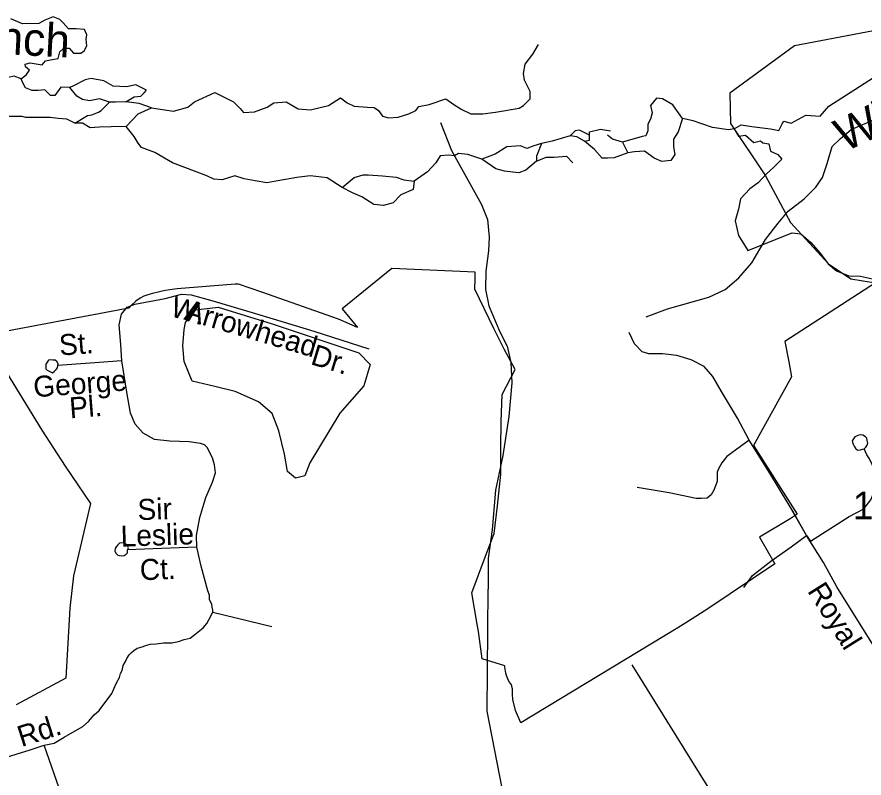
# Model space of a CAD drawing. Extents: x 2093524 to 2270757, y 289120 to 570408.
# Drawn here: x 2192040 to 2195871, y 454769 to 458213 of the extents above; entities that cross this region are included whole.
import ezdxf

# ---------------------------------------------------------------- set-up
doc = ezdxf.new("R2010")
doc.units = 0
for name, color, linetype in [('Exist Boundary Political City Limit New', 7, 'Continuous'), ('Exist Hydrographic Creek Single Shore', 7, 'Continuous'), ('Exist Hydrographic Creek Single Shore Label', 7, 'Continuous'), ('Exist Hydrographic Lake Shore', 7, 'Continuous'), ('Exist Hydrographic Misc Water Feature', 7, 'Continuous'), ('Exist Road Non-System Type 51', 7, 'Continuous'), ('Exist Road Non-System Type 51 Label', 7, 'Continuous'), ('Exist Road Secondary Type 51 Attributed', 7, 'Continuous'), ('Exist Road Secondary Type 51 Label', 7, 'Continuous'), ('Exist Road Secondary Type 51 Number Label', 7, 'Continuous'), ('Exist Utilities Telephone Line', 7, 'Continuous'), ('Map Preparation Boundary City Limit Buffer Line', 7, 'Continuous')]:
    doc.layers.add(name, color=color, linetype=linetype)

msp = doc.modelspace()

# ---------------------------------------------------------------- linework, layer by layer
at = {"layer": 'Exist Boundary Political City Limit New'}
for points in [[(2195914.5, 458150.9), (2195557.5, 458081.9), (2195265, 457868.2), (2195267.8, 457730.5), (2195426, 457493.8), (2195539, 457283.4), (2195710.2, 457095.8), (2195811.5, 457028.9), (2195923.5, 457009.8), (2195513.8, 456744.7), (2195530.5, 456652), (2195542.8, 456585.4), (2195372, 456273.5), (2195569.5, 455963.5), (2195537, 455942.3), (2195399.2, 455859.4), (2195468.2, 455738.1), (2195165.2, 455534.6), (2195077.5, 455478.7), (2195029, 455449), (2194319.5, 455018.8)], [(2194319.5, 455018.8), (2194295.5, 455074.5), (2194283.5, 455124.5), (2194281.5, 455148.3), (2194281, 455161.2), (2194281, 455167.1), (2194281.5, 455172.3), (2194279.8, 455177.8), (2194278.5, 455184.7), (2194277.8, 455188.1), (2194276.5, 455190.8), (2194268, 455202.7), (2194261.8, 455213.8), (2194254, 455232.9), (2194251.2, 455244.3), (2194246.5, 455270.8), (2194246.2, 455276.7), (2194144, 455309.3), (2194127.5, 455432.8), (2194121.8, 455465.8), (2194097, 455607.3), (2194160, 455772.8), (2194197.8, 455876.2), (2194212.8, 456000.2), (2194226, 456115), (2194229.2, 456143.2), (2194229, 456149.3), (2194228.2, 456223.2), (2194228, 456241.9), (2194228.8, 456287.1), (2194230, 456359.1), (2194230.8, 456381.9), (2194235.2, 456505.3), (2194292.8, 456618.4), (2194244.2, 456710.4), (2194196.8, 456803.3), (2194111, 456981.2), (2194112.2, 457028.1), (2194113.2, 457059), (2193735, 457074.8), (2193510.5, 456892.9), (2193580.2, 456808.1), (2193494, 456845.6), (2193148.2, 456967.1), (2193042.5, 457004.8), (2193026.8, 457003.6), (2192765.2, 456982.9), (2192732, 456978.7), (2192712.2, 456975.2), (2192696.2, 456972.2), (2192678.8, 456968.2), (2192652.5, 456961.3), (2192631.5, 456955.7), (2192613.8, 456949.4), (2192597, 456940.9), (2192578.2, 456927.8), (2192558.5, 456908.6), (2192546.5, 456895), (2191889.2, 456772.2), (2192152.2, 456343.8), (2192258.5, 456181), (2192373.2, 456011.4), (2192296.2, 455684.8), (2192280, 455537.8), (2192260.5, 455221.6), (2192036.2, 455100.4)]]:
    msp.add_lwpolyline(points, dxfattribs=at)
at = {"layer": 'Exist Hydrographic Creek Single Shore'}
msp.add_line((2194779.4, 457647), (2194803.1, 457598.3), dxfattribs=at)
for points in [[(2192058.9, 457933.6), (2192083.9, 457953.1), (2192096.4, 457972.6), (2192078.3, 457987.9), (2192077, 457999.1), (2192099.2, 458006), (2192153.5, 457996.3), (2192168.8, 458014.4), (2192192.5, 458018.5), (2192225.9, 458025.5), (2192230, 458036.6), (2192234.2, 458056.1), (2192252.3, 458071.4), (2192276, 458071.4), (2192295.4, 458049.2), (2192328.8, 458049.2), (2192344.1, 458060.3), (2192356.7, 458082.5), (2192353.9, 458113.2), (2192356.7, 458132.6), (2192345.5, 458156.3), (2192308, 458159.1), (2192273.2, 458159.1), (2192249.5, 458186.9), (2192234.2, 458202.2), (2192203.6, 458213.4), (2192166, 458199.4), (2192139.6, 458184.1), (2192065.8, 458182.7), (2192054.7, 458186.9), (2192012.9, 458205)], [(2192843.7, 457829.3), (2192935.6, 457871), (2193019.1, 457829.3), (2193049.7, 457798.7), (2193065, 457780.6), (2193115.1, 457783.4), (2193172.1, 457805.6), (2193202.7, 457825.1), (2193257, 457829.3), (2193311.3, 457797.3), (2193368.3, 457793.1), (2193449.1, 457812.6), (2193503.3, 457847.4), (2193533.9, 457825.1), (2193564.6, 457809.8), (2193625.8, 457805.6), (2193656.4, 457802.8), (2193675.9, 457790.3), (2193694, 457763.9), (2193720.4, 457756.9), (2193763.6, 457759.7), (2193812.3, 457775), (2193844.3, 457790.3), (2193858.2, 457808.4), (2193904.1, 457816.8), (2193979.3, 457843.2), (2194016.8, 457816.8), (2194051.6, 457794.5), (2194093.4, 457775), (2194147.6, 457775), (2194204.7, 457782), (2194311.8, 457800.1), (2194331.3, 457812.6), (2194361.9, 457843.2), (2194361.9, 457876.6), (2194335.5, 457926.7), (2194331.3, 457957.3), (2194338.3, 457999.1), (2194373.1, 458045), (2194399.5, 458088.1)], [(2192058.9, 457933.6), (2192028.2, 457944.8), (2192001.8, 457939.2), (2191962.8, 457935), (2191925.3, 457923.9), (2191905.8, 457884.9), (2191862.6, 457861.3), (2191794.5, 457865.5), (2191756.9, 457868.2), (2191672, 457839), (2191626.1, 457801.4), (2191599.6, 457777.8), (2191512, 457773.6), (2191477.2, 457773.6), (2191442.4, 457784.7), (2191411.8, 457804.2), (2191319.9, 457802.8), (2191290.7, 457809.8), (2191214.2, 457844.6)], [(2192278.7, 457893.3), (2192238.4, 457896.1), (2192211.9, 457858.5), (2192192.5, 457858.5), (2192166, 457883.6), (2192135.4, 457880.8), (2192109, 457880.8), (2192078.3, 457891.9), (2192065.8, 457918.3), (2192058.9, 457933.6)], [(2192626.6, 457882.2), (2192577.9, 457905.8), (2192536.2, 457897.5), (2192474.9, 457900.3), (2192433.2, 457923.9), (2192376.1, 457935), (2192348.3, 457928.1), (2192295.4, 457901.6), (2192278.7, 457893.3)], [(2195284.6, 457706.8), (2195315.2, 457724.9), (2195363.9, 457718), (2195448.8, 457706.8), (2195486.3, 457699.9), (2195501.7, 457729.1), (2195508.4, 457742.1), (2195541.8, 457732.4), (2195608.8, 457768.1), (2195672.8, 457763.9), (2195712.3, 457809.7), (2195930.3, 457950.3)], [(2192532, 457829.3), (2192486.1, 457827.9), (2192458.2, 457827.9), (2192413.7, 457843.2), (2192367.8, 457833.5), (2192337.2, 457839), (2192310.7, 457854.3), (2192278.7, 457893.3)], [(2192532, 457829.3), (2192569.6, 457851.5), (2192600.2, 457854.3), (2192615.5, 457869.6), (2192626.6, 457882.2)], [(2195050.8, 457754.1), (2195006.2, 457815.4), (2194960.3, 457843.2), (2194932.5, 457846), (2194906.1, 457812.6), (2194913, 457779.2), (2194906.1, 457751.4), (2194893.5, 457727.7), (2194893.5, 457698.5), (2194883.8, 457674.8), (2194868.5, 457672), (2194779.4, 457647)], [(2192302.4, 457731.9), (2192359.4, 457766.7), (2192378.9, 457770.8), (2192409.5, 457782), (2192420.7, 457790.3), (2192458.2, 457827.9)], [(2192648.9, 457801.4), (2192593.2, 457820.9), (2192532, 457829.3)], [(2192534.8, 457718), (2192587.7, 457775), (2192648.9, 457801.4)], [(2192648.9, 457801.4), (2192747.7, 457787.5), (2192813.1, 457805.6), (2192843.7, 457829.3)], [(2192302.4, 457731.9), (2192266.2, 457751.4), (2192225.9, 457754.1), (2192191.1, 457758.3), (2192110.4, 457758.3), (2192079.7, 457758.3), (2192064.4, 457762.5), (2191965.6, 457762.5)], [(2192534.8, 457718), (2192466.6, 457716.6), (2192413.7, 457713.8), (2192372, 457711), (2192337.2, 457731.9), (2192302.4, 457731.9)], [(2195050.8, 457754.1), (2195031.3, 457692.9), (2195009, 457659.5), (2195009, 457626.1), (2195016, 457591.3), (2194997.9, 457563.5), (2194956.2, 457559.3), (2194921.4, 457574.6), (2194878.2, 457605.2), (2194833.7, 457602.5), (2194803.1, 457598.3)], [(2195284.6, 457706.8), (2195258.1, 457702.6), (2195185.8, 457712.4), (2195098.1, 457743), (2195050.8, 457754.1)], [(2193511.7, 457441), (2193443.5, 457485.6), (2193367, 457493.9), (2193305.7, 457486.9), (2193220.8, 457471.6), (2193170.7, 457463.3), (2193117.9, 457471.6), (2193067.8, 457481.4), (2193026, 457493.9), (2192969, 457475.8), (2192930, 457478.6), (2192899.4, 457493.9), (2192743.5, 457553.7), (2192664.2, 457599.7), (2192603, 457621.9), (2192587.7, 457641.4), (2192569.6, 457672), (2192534.8, 457718)], [(2194629.1, 457677.6), (2194584.6, 457701.3), (2194565.1, 457698.5), (2194541.5, 457674.8)], [(2194606.9, 457651.2), (2194629.1, 457655.3), (2194629.1, 457677.6), (2194629.1, 457692.9), (2194679.2, 457705.4), (2194725.1, 457698.5)], [(2195284.6, 457706.8), (2195304, 457673.4), (2195334.7, 457677.6), (2195373.6, 457645.6), (2195402.9, 457652.5), (2195413, 457643.9), (2195441.3, 457639.5), (2195448.8, 457606.6), (2195480.8, 457591.3), (2195498.9, 457570.4), (2195461.3, 457531.5), (2195430.7, 457503.6), (2195393.1, 457461.9), (2195354.1, 457435.5), (2195312.4, 457389.5), (2195304, 457343.6), (2195288.7, 457290.7), (2195304, 457223.9), (2195345.8, 457157.1), (2195546.2, 457236.5), (2195585.7, 457232.5), (2195630, 457192.7), (2195672.7, 457144.9), (2195709.2, 457096.7), (2195746.9, 457064.6), (2195802.5, 457041.5), (2195854.8, 457040.2), (2195923.7, 457025.9)], [(2194541.5, 457674.8), (2194460.7, 457651.2), (2194412, 457640)], [(2194606.9, 457651.2), (2194572.1, 457670.6), (2194541.5, 457674.8)], [(2194803.1, 457598.3), (2194741.8, 457576), (2194711.2, 457574.6), (2194687.6, 457574.6), (2194652.8, 457613.6), (2194606.9, 457651.2)], [(2194779.4, 457647), (2194733.5, 457659.5), (2194711.2, 457677.6)], [(2194412, 457640), (2194378.6, 457630.3), (2194346.6, 457617.8), (2194317.4, 457630.3), (2194256.2, 457626.1), (2194203.3, 457592.7), (2194142.1, 457569.1)], [(2194412, 457640), (2194389.8, 457583), (2194389.8, 457560.7)], [(2194142.1, 457569.1), (2194079.4, 457591.3), (2194037.7, 457595.5), (2194019.6, 457584.4), (2193991.8, 457587.1), (2193954.2, 457584.4), (2193934.7, 457553.7), (2193897.2, 457512), (2193851.2, 457481.4), (2193835.9, 457470.3)], [(2194389.8, 457560.7), (2194341.1, 457520.3), (2194310.5, 457507.8), (2194282.6, 457510.6), (2194245, 457514.8), (2194206.1, 457525.9), (2194142.1, 457569.1)], [(2194389.8, 457560.7), (2194434.3, 457578.8), (2194469.1, 457578.8), (2194526.1, 457583), (2194554, 457552.4)], [(2193511.7, 457441), (2193564.6, 457486.9), (2193606.3, 457498.1), (2193628.6, 457498.1), (2193694, 457493.9), (2193755.2, 457488.3), (2193790, 457475.8), (2193835.9, 457470.3)], [(2193835.9, 457470.3), (2193831.7, 457432.7), (2193776.1, 457407.6), (2193741.3, 457372.8), (2193698.2, 457360.3), (2193653.6, 457364.5), (2193599.4, 457399.3), (2193557.6, 457417.4), (2193511.7, 457441)]]:
    msp.add_lwpolyline(points, dxfattribs=at)
at = {"layer": 'Exist Hydrographic Lake Shore'}
msp.add_lwpolyline([(2192835.4, 456885.8), (2192949.5, 456899.7), (2193194.4, 456824.6), (2193586.8, 456693.7), (2193636.9, 456640.9), (2193609.1, 456543.5), (2193500.5, 456421), (2193364.2, 456195.6), (2193341.9, 456137.1), (2193300.2, 456126), (2193264, 456156.6), (2193250.1, 456234.5), (2193225, 456340.3), (2193194.4, 456418.2), (2193133.2, 456471.1), (2193027.4, 456518.4), (2192935.6, 456540.7), (2192832.6, 456565.7), (2192796.4, 456654.8), (2192790.8, 456724.4), (2192796.4, 456799.5), (2192802, 456830.1)], close=True, dxfattribs=at)
at = {"layer": 'Exist Hydrographic Misc Water Feature'}
for points in [[(2193956, 457735.2), (2194006, 457608.6), (2194141.4, 457364.4), (2194168.6, 457296.7), (2194176, 457216.7), (2194172.9, 457154.6), (2194160.2, 457062.3), (2194159.6, 456980.2), (2194174.8, 456906.3), (2194224.4, 456788.9), (2194257.4, 456723.4), (2194274.6, 456649.5), (2194278.1, 456557.4), (2194264.4, 456405.1), (2194237.5, 456228.4), (2194203.9, 456071.7), (2194188.7, 455894.2), (2194170.7, 455762.3), (2194171.3, 455623.2)], [(2194876.3, 453611.6), (2194742.2, 453712.6), (2194633.3, 453842.8), (2194337.2, 454448.9), (2194260.3, 454706.3), (2194235.3, 454723.2), (2194166.2, 455072.3), (2194171.3, 455623.2)]]:
    msp.add_lwpolyline(points, dxfattribs=at)
at = {"layer": 'Exist Road Non-System Type 51'}
for p, q in [((2192926, 455520.5), (2193192.3, 455454.5)), ((2195627.4, 453987.5), (2194823, 455281.5))]:
    msp.add_line(p, q, dxfattribs=at)
for points in [[(2194886, 456856), (2194981.9, 456892.8), (2195169.2, 456945.8), (2195243.1, 456980.4), (2195304.8, 457033), (2195364.2, 457101.3), (2195425.3, 457205.7), (2195482.9, 457280), (2195528.6, 457334.2), (2195600.3, 457390.8), (2195653.8, 457443.2), (2195683.5, 457487.2), (2195705.1, 457549.4), (2195726.4, 457627.4), (2195764.1, 457663.7), (2195813.8, 457704), (2195961.4, 457767)], [(2192514.4, 456657.8), (2192510, 456731.7), (2192503.2, 456819.4), (2192513.1, 456867.7), (2192538.6, 456899.7), (2192572.7, 456914.1), (2192710.3, 456938.9), (2192784.2, 456959.4), (2192828.4, 456955.6), (2192926.3, 456928.4), (2193118.7, 456871.7), (2193198.7, 456847.5), (2193383.1, 456791.6), (2193631.7, 456711.5)], [(2195351.8, 456297.6), (2195299.3, 456397.1), (2195226.3, 456518.6), (2195187.9, 456586.2), (2195147.5, 456632), (2195089.4, 456661.4), (2195025.2, 456681), (2194959.4, 456688.6), (2194897.4, 456688.2), (2194867.1, 456698), (2194833, 456733.7), (2194808.5, 456785.4)], [(2192224.7, 456635.7), (2192226.5, 456643.5), (2192220.5, 456653.5), (2192212.4, 456659.6), (2192202.5, 456659.4), (2192192.4, 456661.6), (2192182.5, 456659.5), (2192176.5, 456651.4), (2192170.7, 456641.4), (2192170.8, 456631.2), (2192170.9, 456621.4), (2192176.7, 456615.3), (2192188.8, 456609.5), (2192201.1, 456603.4), (2192210.7, 456609.7), (2192216.8, 456617.5), (2192222.9, 456625.6), (2192224.7, 456635.7)], [(2192514.4, 456657.8), (2192370.6, 456646.6), (2192224.7, 456635.7)], [(2192854.1, 455814.2), (2192851.9, 455866.4), (2192867.3, 455948.4), (2192894.7, 456038.4), (2192924, 456108.7), (2192937.9, 456150.7), (2192933.4, 456186.9), (2192925.2, 456218.6), (2192900.9, 456264.6), (2192889, 456276.4), (2192871, 456282.3), (2192818.7, 456289.9), (2192730.9, 456293.3), (2192662.8, 456300.9), (2192610.6, 456330.5), (2192574.3, 456370.2), (2192554, 456420.2), (2192537.5, 456515.9), (2192514.4, 456657.8)], [(2195871.9, 456259), (2195879.9, 456267), (2195885.6, 456275.1), (2195887.8, 456285.2), (2195885.7, 456297.1), (2195883.6, 456307), (2195877.5, 456313), (2195865.6, 456321.1), (2195853.5, 456323), (2195843.5, 456318.9), (2195837.6, 456316.7), (2195829.6, 456312.6), (2195823.6, 456304.6), (2195817.8, 456294.5), (2195819.6, 456288.6), (2195821.8, 456280.7), (2195825.9, 456270.7), (2195833.8, 456258.8), (2195843.9, 456253), (2195856, 456255), (2195865.9, 456257.1), (2195871.9, 456259)], [(2195351.8, 456297.6), (2195312.2, 456269.2), (2195250.3, 456224.8), (2195228.7, 456194.8), (2195212.7, 456168.5), (2195206.8, 456152.6), (2195206.9, 456140.4), (2195207.3, 456110.6), (2195191.5, 456072.5), (2195179.5, 456050.4), (2195161.5, 456036.4), (2195135.6, 456033.9), (2195111.6, 456033.8), (2194989.5, 456059.2), (2194845.6, 456084)], [(2195527.7, 456011.6), (2195444.9, 456148.1), (2195351.8, 456297.6)], [(2195610.8, 455867.3), (2195629, 455841.4), (2195804.1, 455952.7), (2195869.7, 455987.1), (2195901.3, 456027.5), (2195928.9, 456093.5), (2195932.7, 456137.4), (2195896.2, 456213.2), (2195883.5, 456232.4), (2195871.9, 456259)], [(2195328.3, 455631.6), (2195366.1, 455685.9), (2195449.7, 455750.5), (2195541.2, 455814.9), (2195610.8, 455867.3)], [(2192540.3, 455802.1), (2192544.4, 455810.3), (2192540.3, 455820.2), (2192534.3, 455828.2), (2192524.2, 455832), (2192512.1, 455833.9), (2192504.2, 455832.1), (2192496.1, 455824), (2192488.4, 455816), (2192484.3, 455807.9), (2192482.5, 455795.8), (2192488.5, 455785.8), (2192496.5, 455777.8), (2192504.7, 455776), (2192514.5, 455774.1), (2192524.7, 455776.2), (2192534.3, 455782.3), (2192540.4, 455788.4), (2192540.5, 455796.2), (2192540.3, 455802.1)], [(2192854.1, 455814.2), (2192694.3, 455807.3), (2192540.3, 455802.1)], [(2192926, 455520.5), (2192926.2, 455528.4), (2192923.8, 455542.6), (2192921.8, 455556.4), (2192915.8, 455566.3), (2192911.7, 455576.6), (2192911.4, 455596.6), (2192903.3, 455616.4), (2192872.8, 455728.6), (2192854.1, 455814.2)], [(2192162.5, 454917.5), (2192208.3, 454927.7), (2192254.1, 454954.1), (2192303.8, 454982.6), (2192337.7, 455002.9), (2192363.7, 455025), (2192389.6, 455055), (2192411.3, 455075.2), (2192468.9, 455151.5), (2192490.5, 455199.6), (2192504.2, 455223.9), (2192508.1, 455241.9), (2192515.9, 455255.8), (2192520, 455277.7), (2192531.8, 455295.9), (2192537.7, 455309.8), (2192547.5, 455326.1), (2192557.6, 455338), (2192569.2, 455346.3), (2192583.2, 455356.2), (2192595.4, 455360.5), (2192611.3, 455364.5), (2192621.2, 455368.5), (2192643.3, 455374.6), (2192669.2, 455376.8), (2192703.1, 455381), (2192741.2, 455381.2), (2192771.1, 455387.5), (2192796.9, 455395.8), (2192822.9, 455401.9), (2192844.9, 455418.2), (2192866.6, 455436.1), (2192882.6, 455448.3), (2192898.4, 455468.3), (2192908.2, 455484.5), (2192926, 455520.5)], [(2191879.2, 454825.8), (2191963.1, 454854.3), (2192003, 454866.6), (2192040.7, 454878.6), (2192094.8, 454895.2), (2192162.5, 454917.5)], [(2192280.9, 454280.8), (2192302.1, 454368.9), (2192307.8, 454408.8), (2192303.5, 454472.9), (2192299.2, 454504.8), (2192292.9, 454534.7), (2192292.9, 454550.5), (2192284.7, 454584.4), (2192254.4, 454658.2), (2192162.5, 454917.5)]]:
    msp.add_lwpolyline(points, dxfattribs=at)
at = {"layer": 'Exist Road Secondary Type 51 Attributed'}
msp.add_lwpolyline([(2197289.2, 453235.8), (2197076.1, 453525.9), (2196975, 453669.8), (2196910.7, 453761.8), (2196720.5, 454081.1), (2196629.5, 454222.3), (2196461.6, 454487.1), (2196297.8, 454758), (2196164.5, 454963.1), (2195964.3, 455289.5), (2195748.2, 455634.3), (2195687.4, 455744.1), (2195610.8, 455867.3), (2195527.7, 456011.6)], dxfattribs=at)
at = {"layer": 'Exist Utilities Telephone Line'}
msp.add_lwpolyline([(2195610.8, 455867.3), (2195550, 455976.8), (2195527.7, 456011.6)], dxfattribs=at)
at = {"layer": 'Map Preparation Boundary City Limit Buffer Line'}
for points in [[(2195914.5, 458150.9), (2195557.5, 458081.9), (2195265, 457868.2), (2195267.8, 457730.5), (2195426, 457493.8), (2195539, 457283.4), (2195710.2, 457095.8), (2195811.5, 457028.9), (2195923.5, 457009.8), (2195513.8, 456744.7), (2195530.5, 456652), (2195542.8, 456585.4), (2195372, 456273.5), (2195569.5, 455963.5), (2195537, 455942.3), (2195399.2, 455859.4), (2195468.2, 455738.1), (2195165.2, 455534.6), (2195077.5, 455478.7), (2195029, 455449), (2194319.5, 455018.8)], [(2194319.5, 455018.8), (2194295.5, 455074.5), (2194283.5, 455124.5), (2194281.5, 455148.3), (2194281, 455161.2), (2194281, 455167.1), (2194281.5, 455172.3), (2194279.8, 455177.8), (2194278.5, 455184.7), (2194277.8, 455188.1), (2194276.5, 455190.8), (2194268, 455202.7), (2194261.8, 455213.8), (2194254, 455232.9), (2194251.2, 455244.3), (2194246.5, 455270.8), (2194246.2, 455276.7), (2194144, 455309.3), (2194127.5, 455432.8), (2194121.8, 455465.8), (2194097, 455607.3), (2194160, 455772.8), (2194197.8, 455876.2), (2194212.8, 456000.2), (2194226, 456115), (2194229.2, 456143.2), (2194229, 456149.3), (2194228.2, 456223.2), (2194228, 456241.9), (2194228.8, 456287.1), (2194230, 456359.1), (2194230.8, 456381.9), (2194235.2, 456505.3), (2194292.8, 456618.4), (2194244.2, 456710.4), (2194196.8, 456803.3), (2194111, 456981.2), (2194112.2, 457028.1), (2194113.2, 457059), (2193735, 457074.8), (2193510.5, 456892.9), (2193580.2, 456808.1), (2193494, 456845.6), (2193148.2, 456967.1), (2193042.5, 457004.8), (2193026.8, 457003.6), (2192765.2, 456982.9), (2192732, 456978.7), (2192712.2, 456975.2), (2192696.2, 456972.2), (2192678.8, 456968.2), (2192652.5, 456961.3), (2192631.5, 456955.7), (2192613.8, 456949.4), (2192597, 456940.9), (2192578.2, 456927.8), (2192558.5, 456908.6), (2192546.5, 456895), (2191889.2, 456772.2), (2192152.2, 456343.8), (2192258.5, 456181), (2192373.2, 456011.4), (2192296.2, 455684.8), (2192280, 455537.8), (2192260.5, 455221.6), (2192036.2, 455100.4)]]:
    msp.add_lwpolyline(points, dxfattribs=at)

# ---------------------------------------------------------------- texts
at = {"layer": 'Exist Hydrographic Creek Single Shore Label'}
for s, rotation, p in [('Branch', 356.9388, (2191641.4, 458063.1)), ('Williams', 25.1076, (2195784.4, 457600.7))]:
    msp.add_text(s, height=150, rotation=rotation, dxfattribs=at).set_placement(p)
at = {"layer": 'Exist Road Non-System Type 51 Label'}
for s, rotation, p in [('W.', 343.5901, (2192728.6, 456860.9)), ('Arrowhead', 343.561, (2192791.4, 456845.4)), ('St.', 4.2581, (2192234.1, 456680.7)), ('Dr.', 343.1515, (2193363.9, 456642.8)), ('George', 4.2581, (2192117.7, 456491.8)), ('Pl.', 4.46, (2192280.7, 456396.5)), ('Sir', 1.9042, (2192586.9, 455936.2)), ('Leslie', 1.9042, (2192510.6, 455816.1)), ('Ct.', 2.4969, (2192597.7, 455663.7)), ('Rd.', 17.7369, (2192060.6, 454908.8))]:
    msp.add_text(s, height=95, rotation=rotation, dxfattribs=at).set_placement(p)
at = {"layer": 'Exist Road Secondary Type 51 Label'}
msp.add_text('Royal', height=95, rotation=302.0836, dxfattribs=at).set_placement((2195612.9, 455616))
at = {"layer": 'Exist Road Secondary Type 51 Number Label'}
msp.add_text('1314', height=125, dxfattribs=at).set_placement((2195820.9, 455940.4))

doc.saveas('drawing.dxf')
